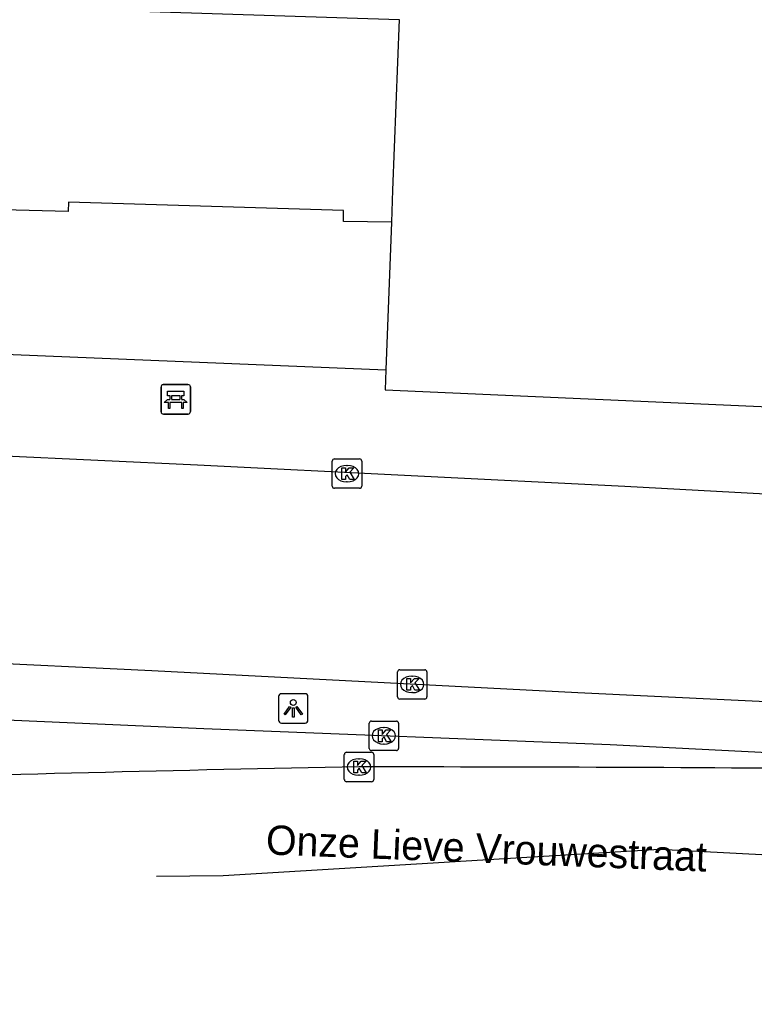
# Model space of a CAD drawing. Extents: x 161253 to 161848, y 384872 to 385383.
# Drawn here: x 161558.49 to 161583.48, y 384874.18 to 384908.08 of the extents above; entities that cross this region are included whole.
import ezdxf

# ---------------------------------------------------------------- set-up
doc = ezdxf.new("R2010")
doc.units = 0
for name, color, linetype in [('IMGEO_Bank', 7, 'Continuous'), ('IMGEO_Haag', 7, 'Continuous'), ('IMGEO_Kolk', 7, 'Continuous'), ('IMGEO_Lichtpunt', 7, 'Continuous'), ('IMGEO_Muur', 7, 'Continuous'), ('IMGEO_Openbare_ruimte_label', 7, 'Continuous'), ('IMGEO_Pand', 7, 'Continuous'), ('IMGEO_Rijbaan_lokaal_open', 7, 'Continuous'), ('IMGEO_Rijbaan_regionaal_gesloten', 7, 'Continuous'), ('IMGEO_Voetpad_open', 7, 'Continuous')]:
    doc.layers.add(name, color=color, linetype=linetype)

msp = doc.modelspace()

# ---------------------------------------------------------------- linework, layer by layer
at = {"layer": 'IMGEO_Bank'}
for p, q in [((161563.294, 384894.745), (161563.294, 384895.586)), ((161563.294, 384895.586), (161563.294, 384894.745)), ((161563.369, 384895.67), (161564.21, 384895.67)), ((161564.21, 384895.67), (161563.369, 384895.67)), ((161564.294, 384895.595), (161564.294, 384894.754)), ((161564.294, 384894.754), (161564.294, 384895.595)), ((161563.603, 384895.176), (161563.603, 384895.282)), ((161563.647, 384895.282), (161563.647, 384895.176)), ((161563.935, 384895.288), (161563.653, 384895.288)), ((161563.941, 384895.176), (161563.941, 384895.282)), ((161563.985, 384895.282), (161563.985, 384895.176)), ((161563.991, 384895.068), (161563.598, 384895.068)), ((161563.653, 384895.17), (161563.935, 384895.17)), ((161564.219, 384894.67), (161563.378, 384894.67)), ((161563.378, 384894.67), (161564.219, 384894.67))]:
    msp.add_line(p, q, dxfattribs=at)
for points in [[(161563.597, 384895.288), (161563.511, 384895.288), (161563.511, 384895.449), (161564.074, 384895.449), (161564.074, 384895.288), (161563.991, 384895.288)], [(161563.541, 384895.068), (161563.399, 384895.068), (161563.511, 384895.17), (161563.597, 384895.17)], [(161563.591, 384895.061), (161563.591, 384894.854), (161563.548, 384894.854), (161563.548, 384895.061)], [(161563.991, 384895.17), (161564.074, 384895.17), (161564.186, 384895.068), (161564.047, 384895.068)], [(161564.041, 384895.061), (161564.041, 384894.854), (161563.997, 384894.854), (161563.997, 384895.061)]]:
    msp.add_lwpolyline(points, dxfattribs=at)
for centre, radius, start, end in [((161563.372, 384895.592), 0.0779, 92.4484, 184.2845), ((161563.372, 384895.592), 0.0779, 92.4484, 184.2845), ((161564.216, 384895.592), 0.0779, 2.4484, 94.2845), ((161564.216, 384895.592), 0.0779, 2.4484, 94.2845), ((161563.596, 384895.281), 0.00671, 2.8957, 87.1043), ((161563.653, 384895.281), 0.00671, 92.8957, 177.1043), ((161563.935, 384895.281), 0.00671, 2.8957, 87.1043), ((161563.992, 384895.281), 0.00671, 92.8957, 177.1043), ((161563.541, 384895.061), 0.00671, 2.8957, 87.1043), ((161563.598, 384895.061), 0.00671, 92.8957, 177.1043), ((161563.596, 384895.177), 0.00671, 272.8957, 357.1043), ((161563.653, 384895.177), 0.00671, 182.8957, 267.1043), ((161563.935, 384895.177), 0.00671, 272.8957, 357.1043), ((161563.992, 384895.177), 0.00671, 182.8957, 267.1043), ((161563.99, 384895.061), 0.00671, 2.8957, 87.1043), ((161564.047, 384895.061), 0.00671, 92.8957, 177.1043), ((161563.372, 384894.748), 0.0779, 182.4484, 274.2845), ((161563.372, 384894.748), 0.0779, 182.4484, 274.2845), ((161564.216, 384894.748), 0.0779, 272.4484, 4.2845), ((161564.216, 384894.748), 0.0779, 272.4484, 4.2845)]:
    msp.add_arc(centre, radius, start, end, dxfattribs=at)
at = {"layer": 'IMGEO_Haag'}
msp.add_lwpolyline([(161594.709, 384882.686), (161587.754, 384882.945), (161578.585, 384883.414), (161564.755, 384883.961), (161553.631, 384884.443), (161549.641, 384884.61), (161543.014, 384884.888), (161528.41, 384885.51), (161516.282, 384885.98), (161504.167, 384886.488), (161500, 384886.678), (161491.061, 384887.085), (161487.893, 384887.217), (161488.111, 384889.666)], dxfattribs=at)
at = {"layer": 'IMGEO_Kolk'}
for p, q in [((161569.123, 384892.216), (161569.123, 384893.068)), ((161569.198, 384893.142), (161570.05, 384893.142)), ((161569.611, 384892.922), (161569.636, 384892.922)), ((161570.124, 384893.068), (161570.124, 384892.216)), ((161570.05, 384892.142), (161569.198, 384892.142)), ((161569.634, 384892.362), (161569.609, 384892.362)), ((161571.342, 384885.044), (161571.342, 384885.896)), ((161571.417, 384885.97), (161572.269, 384885.97)), ((161571.83, 384885.75), (161571.855, 384885.75)), ((161572.343, 384885.896), (161572.343, 384885.044)), ((161571.853, 384885.19), (161571.828, 384885.19)), ((161572.269, 384884.97), (161571.417, 384884.97)), ((161570.377, 384883.294), (161570.377, 384884.146)), ((161570.452, 384884.22), (161571.304, 384884.22)), ((161570.865, 384884), (161570.89, 384884)), ((161571.378, 384884.146), (161571.378, 384883.294)), ((161570.888, 384883.44), (161570.863, 384883.44)), ((161569.532, 384882.233), (161569.532, 384883.085)), ((161569.607, 384883.159), (161570.459, 384883.159)), ((161571.304, 384883.22), (161570.452, 384883.22)), ((161570.533, 384883.085), (161570.533, 384882.233)), ((161570.02, 384882.939), (161570.045, 384882.939)), ((161570.043, 384882.379), (161570.018, 384882.379)), ((161570.459, 384882.159), (161569.607, 384882.159))]:
    msp.add_line(p, q, dxfattribs=at)
for points in [[(161569.123, 384892.216), (161569.123, 384893.068)], [(161569.198, 384893.142), (161570.05, 384893.142)], [(161569.444, 384892.842), (161569.567, 384892.842), (161569.567, 384892.691), (161569.697, 384892.842), (161569.861, 384892.842), (161569.715, 384892.691), (161569.868, 384892.442), (161569.716, 384892.442), (161569.631, 384892.606), (161569.567, 384892.539), (161569.567, 384892.442), (161569.444, 384892.442), (161569.444, 384892.842)], [(161570.124, 384893.068), (161570.124, 384892.216)], [(161570.05, 384892.142), (161569.198, 384892.142)], [(161571.342, 384885.044), (161571.342, 384885.896)], [(161571.417, 384885.97), (161572.269, 384885.97)], [(161572.343, 384885.896), (161572.343, 384885.044)], [(161571.663, 384885.67), (161571.786, 384885.67), (161571.786, 384885.519), (161571.916, 384885.67), (161572.08, 384885.67), (161571.934, 384885.519), (161572.087, 384885.27), (161571.935, 384885.27), (161571.85, 384885.434), (161571.786, 384885.367), (161571.786, 384885.27), (161571.663, 384885.27), (161571.663, 384885.67)], [(161572.269, 384884.97), (161571.417, 384884.97)], [(161570.377, 384883.294), (161570.377, 384884.146)], [(161570.452, 384884.22), (161571.304, 384884.22)], [(161571.378, 384884.146), (161571.378, 384883.294)], [(161570.698, 384883.92), (161570.821, 384883.92), (161570.821, 384883.769), (161570.951, 384883.92), (161571.115, 384883.92), (161570.969, 384883.769), (161571.122, 384883.52), (161570.97, 384883.52), (161570.885, 384883.684), (161570.821, 384883.617), (161570.821, 384883.52), (161570.698, 384883.52), (161570.698, 384883.92)], [(161569.532, 384882.233), (161569.532, 384883.085)], [(161569.607, 384883.159), (161570.459, 384883.159)], [(161571.304, 384883.22), (161570.452, 384883.22)], [(161570.533, 384883.085), (161570.533, 384882.233)], [(161569.853, 384882.859), (161569.976, 384882.859), (161569.976, 384882.708), (161570.106, 384882.859), (161570.27, 384882.859), (161570.124, 384882.708), (161570.277, 384882.459), (161570.125, 384882.459), (161570.04, 384882.623), (161569.976, 384882.556), (161569.976, 384882.459), (161569.853, 384882.459), (161569.853, 384882.859)], [(161570.459, 384882.159), (161569.607, 384882.159)]]:
    msp.add_lwpolyline(points, dxfattribs=at)
for centre, start, end in [((161569.2, 384893.066), 91.552, 178.448), ((161569.2, 384893.066), 91.552, 178.448), ((161570.048, 384893.066), 1.552, 88.448), ((161570.048, 384893.066), 1.552, 88.448), ((161569.2, 384892.218), 181.552, 268.448), ((161569.2, 384892.218), 181.552, 268.448), ((161570.048, 384892.218), 271.552, 358.448), ((161570.048, 384892.218), 271.552, 358.448), ((161571.419, 384885.894), 91.552, 178.448), ((161571.419, 384885.894), 91.552, 178.448), ((161572.267, 384885.894), 1.552, 88.448), ((161572.267, 384885.894), 1.552, 88.448), ((161571.419, 384885.046), 181.552, 268.448), ((161571.419, 384885.046), 181.552, 268.448), ((161572.267, 384885.046), 271.552, 358.448), ((161572.267, 384885.046), 271.552, 358.448), ((161570.454, 384884.144), 91.552, 178.448), ((161570.454, 384884.144), 91.552, 178.448), ((161571.302, 384884.144), 1.552, 88.448), ((161571.302, 384884.144), 1.552, 88.448), ((161569.609, 384883.083), 91.552, 178.448), ((161569.609, 384883.083), 91.552, 178.448), ((161570.454, 384883.296), 181.552, 268.448), ((161570.454, 384883.296), 181.552, 268.448), ((161570.457, 384883.083), 1.552, 88.448), ((161570.457, 384883.083), 1.552, 88.448), ((161571.302, 384883.296), 271.552, 358.448), ((161571.302, 384883.296), 271.552, 358.448), ((161569.609, 384882.235), 181.552, 268.448), ((161569.609, 384882.235), 181.552, 268.448), ((161570.457, 384882.235), 271.552, 358.448), ((161570.457, 384882.235), 271.552, 358.448)]:
    msp.add_arc(centre, 0.0765, start, end, dxfattribs=at)
for centre, major_axis, ratio, start_param, end_param in [((161569.61, 384892.642), (-0.387, 0.002), 0.722429, 4.712389, 7.853982), ((161569.635, 384892.642), (-0.39, 0.002), 0.717154, 1.570796, 4.712389), ((161571.829, 384885.47), (-0.387, 0.002), 0.722429, 4.712389, 7.853982), ((161571.854, 384885.47), (-0.39, 0.002), 0.717154, 1.570796, 4.712389), ((161570.864, 384883.72), (-0.387, 0.002), 0.722429, 4.712389, 7.853982), ((161570.889, 384883.72), (-0.39, 0.002), 0.717154, 1.570796, 4.712389), ((161570.019, 384882.659), (-0.387, 0.002), 0.722429, 4.712389, 7.853982), ((161570.044, 384882.659), (-0.39, 0.002), 0.717154, 1.570796, 4.712389)]:
    msp.add_ellipse(centre, major_axis=major_axis, ratio=ratio, start_param=start_param, end_param=end_param, dxfattribs=at)
at = {"layer": 'IMGEO_Lichtpunt'}
for p, q in [((161567.296, 384885.057), (161567.296, 384884.25)), ((161567.296, 384885.057), (161567.296, 384884.25)), ((161568.198, 384885.152), (161567.39, 384885.152)), ((161568.198, 384885.152), (161567.39, 384885.152)), ((161568.292, 384884.25), (161568.292, 384885.057)), ((161568.292, 384884.25), (161568.292, 384885.057)), ((161567.39, 384884.156), (161568.198, 384884.156)), ((161567.39, 384884.156), (161568.198, 384884.156))]:
    msp.add_line(p, q, dxfattribs=at)
for points in [[(161567.67, 384884.721), (161567.709, 384884.693), (161567.521, 384884.431), (161567.483, 384884.458), (161567.67, 384884.721)], [(161567.772, 384884.673), (161567.819, 384884.673), (161567.819, 384884.351), (161567.772, 384884.351), (161567.772, 384884.673)], [(161567.882, 384884.693), (161567.92, 384884.72), (161568.107, 384884.458), (161568.068, 384884.43), (161567.882, 384884.693)]]:
    msp.add_lwpolyline(points, dxfattribs=at)
msp.add_circle((161567.795, 384884.855), 0.0994, dxfattribs=at)
for centre, start, end in [((161567.39, 384885.057), 90, 180), ((161567.39, 384885.057), 90, 180), ((161568.198, 384885.057), 0, 90), ((161568.198, 384885.057), 0, 90), ((161567.39, 384884.25), 180, 270), ((161567.39, 384884.25), 180, 270), ((161568.198, 384884.25), 270, 0), ((161568.198, 384884.25), 270, 360)]:
    msp.add_arc(centre, 0.0946, start, end, dxfattribs=at)
at = {"layer": 'IMGEO_Muur'}
msp.add_lwpolyline([(161571.136, 384901.196), (161570.948, 384896.173)], dxfattribs=at)
at = {"layer": 'IMGEO_Pand'}
msp.add_lwpolyline([(161561.14, 384908.424), (161571.394, 384908.101), (161571.177, 384902.285), (161571.136, 384901.196), (161569.501, 384901.222), (161569.507, 384901.592), (161560.14, 384901.877), (161560.132, 384901.557), (161552.614, 384901.752), (161551.324, 384905.972), (161550.139, 384905.609), (161549.971, 384906.16), (161551.404, 384906.599), (161550.773, 384908.662), (161550.476, 384908.571), (161540.325, 384941.77), (161540.896, 384941.945), (161540.996, 384941.619), (161541.525, 384941.781), (161545.778, 384943.081), (161550.136, 384944.414), (161561.14, 384908.424)], dxfattribs=at)
at = {"layer": 'IMGEO_Rijbaan_lokaal_open'}
for points in [[(161550.951, 384893.574), (161564.539, 384892.939), (161579.08, 384892.215), (161620.296, 384889.966)], [(161636.436, 384882.042), (161636.065, 384882.074), (161627.749, 384882.49), (161590.763, 384884.545), (161577.48, 384885.18), (161562.977, 384885.929), (161549.736, 384886.572), (161541.795, 384886.958), (161531.242, 384887.453), (161519.101, 384888.088), (161509.031, 384888.583), (161500, 384889.054), (161497.843, 384889.167), (161488.111, 384889.666)]]:
    msp.add_lwpolyline(points, dxfattribs=at)
at = {"layer": 'IMGEO_Rijbaan_regionaal_gesloten'}
msp.add_lwpolyline([(161728.753, 384874.183), (161710.356, 384874.561), (161646.491, 384877.202), (161622.338, 384877.882), (161608.73, 384878.956), (161597.451, 384878.956), (161580.262, 384879.852), (161565.402, 384878.956), (161563.138, 384878.938)], dxfattribs=at)
for centre, radius, start, end in [((161592.058, 383631.682), 1251.171, 91.008646, 91.852437), ((161571.287, 383132.414), 1750.246, 89.437157, 90.041044)]:
    msp.add_arc(centre, radius, start, end, dxfattribs=at)
at = {"layer": 'IMGEO_Voetpad_open'}
msp.add_lwpolyline([(161550.245, 384897.029), (161570.948, 384896.173), (161570.922, 384895.493), (161619.286, 384893.348), (161619.283, 384893.099), (161625.723, 384892.82)], dxfattribs=at)

# ---------------------------------------------------------------- texts
at = {"layer": 'IMGEO_Openbare_ruimte_label'}
msp.add_text('Onze Lieve Vrouwestraat', height=1, rotation=357.7644, dxfattribs=at).set_placement((161566.85, 384879.685))

doc.saveas('drawing.dxf')
